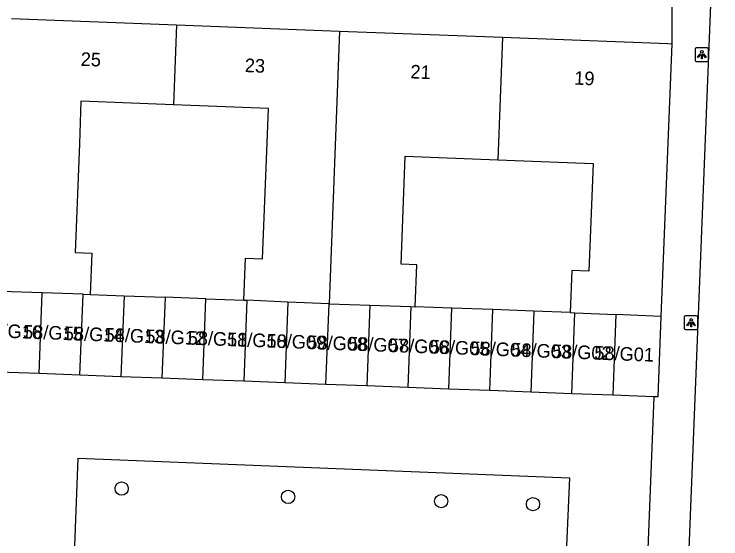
# Model space of a CAD drawing. Extents: x 160787 to 161428, y 386828 to 387483.
# Drawn here: x 161044.6 to 161096.6, y 387090.3 to 387128.9 of the extents above; entities that cross this region are included whole.
import ezdxf

# ---------------------------------------------------------------- set-up
doc = ezdxf.new("R2010")
doc.units = 0
for name, color, linetype in [('IMGEO_Boom', 7, 'Continuous'), ('IMGEO_Lichtpunt', 7, 'Continuous'), ('IMGEO_Pand', 7, 'Continuous'), ('IMGEO_Pand_nummerreeks', 7, 'Continuous'), ('IMGEO_Rijbaan_lokaal_open', 7, 'Continuous'), ('IMGEO_Voetpad_open', 7, 'Continuous')]:
    doc.layers.add(name, color=color, linetype=linetype)

msp = doc.modelspace()

# ---------------------------------------------------------------- linework, layer by layer
at = {"layer": 'IMGEO_Boom'}
for centre in [(161052.485, 387093.969), (161064.734, 387093.359), (161075.994, 387093.045), (161082.753, 387092.826)]:
    msp.add_circle(centre, 0.489, dxfattribs=at)
at = {"layer": 'IMGEO_Lichtpunt'}
for p, q in [((161094.677, 387126.306), (161094.677, 387125.499)), ((161094.677, 387126.306), (161094.677, 387125.499)), ((161095.579, 387126.401), (161094.771, 387126.401)), ((161095.579, 387126.401), (161094.771, 387126.401)), ((161095.673, 387125.499), (161095.673, 387126.306)), ((161095.673, 387125.499), (161095.673, 387126.306)), ((161094.771, 387125.405), (161095.579, 387125.405)), ((161094.771, 387125.405), (161095.579, 387125.405)), ((161093.886, 387106.581), (161093.886, 387105.774)), ((161093.886, 387106.581), (161093.886, 387105.774)), ((161094.788, 387106.676), (161093.98, 387106.676)), ((161094.788, 387106.676), (161093.98, 387106.676)), ((161094.882, 387105.774), (161094.882, 387106.581)), ((161094.882, 387105.774), (161094.882, 387106.581)), ((161093.98, 387105.68), (161094.788, 387105.68)), ((161093.98, 387105.68), (161094.788, 387105.68))]:
    msp.add_line(p, q, dxfattribs=at)
for points in [[(161095.051, 387125.97), (161095.09, 387125.942), (161094.902, 387125.68), (161094.864, 387125.707), (161095.051, 387125.97)], [(161095.153, 387125.922), (161095.2, 387125.922), (161095.2, 387125.6), (161095.153, 387125.6), (161095.153, 387125.922)], [(161095.263, 387125.942), (161095.301, 387125.969), (161095.488, 387125.707), (161095.449, 387125.679), (161095.263, 387125.942)], [(161094.26, 387106.245), (161094.299, 387106.217), (161094.111, 387105.955), (161094.073, 387105.982), (161094.26, 387106.245)], [(161094.362, 387106.197), (161094.409, 387106.197), (161094.409, 387105.875), (161094.362, 387105.875), (161094.362, 387106.197)], [(161094.472, 387106.217), (161094.51, 387106.244), (161094.697, 387105.982), (161094.658, 387105.954), (161094.472, 387106.217)]]:
    msp.add_lwpolyline(points, dxfattribs=at)
for centre in [(161095.176, 387126.104), (161094.385, 387106.379)]:
    msp.add_circle(centre, 0.0994, dxfattribs=at)
for centre, start, end in [((161094.771, 387126.306), 90, 180), ((161094.771, 387126.306), 90, 180), ((161095.579, 387126.306), 0, 90), ((161095.579, 387126.306), 0, 90), ((161094.771, 387125.499), 180, 270), ((161094.771, 387125.499), 180, 270), ((161095.579, 387125.499), 270, 0), ((161095.579, 387125.499), 270, 360), ((161093.98, 387106.581), 90, 180), ((161093.98, 387106.581), 90, 180), ((161094.788, 387106.581), 0, 90), ((161094.788, 387106.581), 0, 90), ((161093.98, 387105.774), 180, 270), ((161093.98, 387105.774), 180, 270), ((161094.788, 387105.774), 270, 0), ((161094.788, 387105.774), 270, 360)]:
    msp.add_arc(centre, 0.0946, start, end, dxfattribs=at)
at = {"layer": 'IMGEO_Pand'}
for points in [[(161044.372, 387128.558), (161056.519, 387128.095)], [(161056.519, 387128.095), (161056.295, 387122.218)], [(161056.519, 387128.095), (161068.52, 387127.638)], [(161068.52, 387127.638), (161067.753, 387107.56)], [(161068.52, 387127.638), (161080.52, 387127.18)], [(161080.52, 387127.18), (161080.175, 387118.162)], [(161080.52, 387127.18), (161092.671, 387126.717), (161092.971, 387126.705)], [(161092.971, 387126.705), (161092.172, 387106.635)], [(161056.295, 387122.218), (161049.491, 387122.478), (161049.371, 387119.333), (161049.067, 387111.348), (161050.278, 387111.301), (161050.162, 387108.261)], [(161061.474, 387107.834), (161061.593, 387110.927), (161062.856, 387110.878), (161063.159, 387118.808), (161063.279, 387121.951), (161056.295, 387122.218)], [(161074.083, 387107.357), (161074.2, 387110.445), (161073.041, 387110.489), (161073.344, 387118.422), (161080.175, 387118.162)], [(161080.175, 387118.162), (161087.172, 387117.895), (161086.869, 387109.97), (161085.601, 387110.018), (161085.483, 387106.926)], [(161046.627, 387108.376), (161043.611, 387108.474)], [(161046.403, 387102.435), (161046.627, 387108.376)], [(161049.643, 387108.278), (161046.627, 387108.376)], [(161049.418, 387102.321), (161049.643, 387108.278)], [(161049.643, 387108.278), (161050.162, 387108.261)], [(161050.162, 387108.261), (161052.659, 387108.167)], [(161052.659, 387108.167), (161052.434, 387102.207)], [(161052.659, 387108.167), (161055.675, 387108.053)], [(161055.675, 387108.053), (161055.449, 387102.093)], [(161058.69, 387107.939), (161055.675, 387108.053)], [(161058.465, 387101.979), (161058.69, 387107.939)], [(161058.69, 387107.939), (161061.474, 387107.834)], [(161061.474, 387107.834), (161061.706, 387107.824)], [(161061.706, 387107.824), (161061.48, 387101.865)], [(161064.721, 387107.692), (161061.706, 387107.824)], [(161064.721, 387107.692), (161064.496, 387101.751)], [(161067.753, 387107.56), (161064.721, 387107.692)], [(161067.512, 387101.637), (161067.753, 387107.56)], [(161067.753, 387107.56), (161070.752, 387107.464)], [(161070.752, 387107.464), (161070.527, 387101.523)], [(161070.752, 387107.464), (161073.768, 387107.367)], [(161073.768, 387107.367), (161073.543, 387101.409)], [(161073.768, 387107.367), (161074.083, 387107.357)], [(161076.783, 387107.255), (161074.083, 387107.357)], [(161076.558, 387101.295), (161076.783, 387107.255)], [(161079.799, 387107.141), (161076.783, 387107.255)], [(161079.574, 387101.181), (161079.799, 387107.141)], [(161082.815, 387107.027), (161079.799, 387107.141)], [(161082.815, 387107.027), (161082.589, 387101.067)], [(161085.483, 387106.926), (161082.815, 387107.027)], [(161085.483, 387106.926), (161085.83, 387106.911)], [(161085.605, 387100.953), (161085.83, 387106.911)], [(161085.83, 387106.911), (161088.845, 387106.78)], [(161088.845, 387106.78), (161088.62, 387100.839)], [(161092.172, 387106.635), (161088.845, 387106.78)], [(161092.172, 387106.635), (161091.936, 387100.713), (161091.636, 387100.725)], [(161046.403, 387102.435), (161043.387, 387102.549)], [(161049.418, 387102.321), (161046.403, 387102.435)], [(161052.434, 387102.207), (161049.418, 387102.321)], [(161055.449, 387102.093), (161052.434, 387102.207)], [(161058.465, 387101.979), (161055.449, 387102.093)], [(161061.48, 387101.865), (161058.465, 387101.979)], [(161064.496, 387101.751), (161061.48, 387101.865)], [(161067.512, 387101.637), (161064.496, 387101.751)], [(161070.527, 387101.523), (161067.512, 387101.637)], [(161073.543, 387101.409), (161070.527, 387101.523)], [(161076.558, 387101.295), (161073.543, 387101.409)], [(161079.574, 387101.181), (161076.558, 387101.295)], [(161082.589, 387101.067), (161079.574, 387101.181)], [(161085.605, 387100.953), (161082.589, 387101.067)], [(161088.62, 387100.839), (161085.605, 387100.953)], [(161091.636, 387100.725), (161088.62, 387100.839)]]:
    msp.add_lwpolyline(points, dxfattribs=at)
at = {"layer": 'IMGEO_Rijbaan_lokaal_open'}
for points in [[(161091.636, 387100.725), (161090.543, 387072.746)], [(161085.431, 387094.77), (161084.874, 387081.95), (161048.794, 387083.326), (161049.279, 387096.216), (161085.431, 387094.77)]]:
    msp.add_lwpolyline(points, dxfattribs=at)
at = {"layer": 'IMGEO_Voetpad_open'}
for points in [[(161094.57, 387048.71), (161094.477, 387048.716), (161094.304, 387048.739), (161094.133, 387048.777), (161093.967, 387048.83), (161093.806, 387048.898), (161093.652, 387048.98), (161093.505, 387049.076), (161093.368, 387049.184), (161093.241, 387049.304), (161093.125, 387049.435), (161093.022, 387049.576), (161092.931, 387049.725), (161092.854, 387049.882), (161092.792, 387050.046), (161092.744, 387050.214), (161092.712, 387050.385), (161092.694, 387050.559), (161092.693, 387050.734), (161094.68, 387100.61), (161096.743, 387152.402)], [(161092.948, 387132.584), (161092.971, 387126.705)]]:
    msp.add_lwpolyline(points, dxfattribs=at)

# ---------------------------------------------------------------- texts
at = {"layer": 'IMGEO_Pand_nummerreeks'}
for s, rotation, p in [('25', 357.817, (161049.458, 387125.082)), ('23', 357.817, (161061.533, 387124.622)), ('21', 357.8171, (161073.721, 387124.157)), ('19', 357.8171, (161085.774, 387123.697)), ('58/G16', 357.8858, (161042.215, 387105.131)), ('58/G15', 357.8881, (161045.217, 387105.02)), ('58/G14', 357.8881, (161048.218, 387104.909)), ('58/G13', 357.8881, (161051.219, 387104.799)), ('58/G12', 357.8881, (161054.214, 387104.688)), ('58/G11', 357.8881, (161057.332, 387104.573)), ('58/G10', 357.8881, (161060.226, 387104.467)), ('58/G09', 357.8881, (161063.13, 387104.36)), ('58/G08', 357.8881, (161066.138, 387104.249)), ('58/G07', 357.8881, (161069.136, 387104.138)), ('58/G06', 357.8881, (161072.137, 387104.027)), ('58/G05', 357.8881, (161075.139, 387103.917)), ('58/G04', 357.8881, (161078.14, 387103.806)), ('58/G03', 357.8881, (161081.141, 387103.695)), ('58/G02', 357.8881, (161084.136, 387103.585)), ('58/G01', 357.8881, (161087.254, 387103.47))]:
    msp.add_text(s, height=1, rotation=rotation, dxfattribs=at).set_placement(p)

doc.saveas('drawing.dxf')
